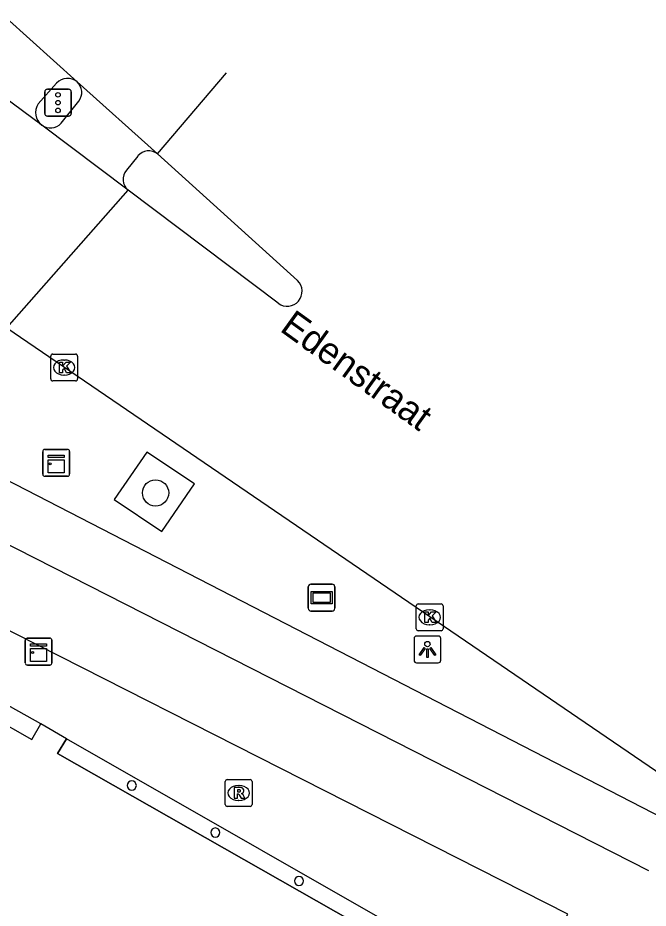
# Model space of a CAD drawing. Extents: x 160356 to 161355, y 381727 to 382845.
# Drawn here: x 160942.52 to 160966.05, y 382808.95 to 382842.17 of the extents above; entities that cross this region are included whole.
import ezdxf

# ---------------------------------------------------------------- set-up
doc = ezdxf.new("R2010")
doc.units = 0
for name, color, linetype in [('IMGEO_Berm_gesloten', 7, 'Continuous'), ('IMGEO_Boom', 7, 'Continuous'), ('IMGEO_Fietspad_gesloten', 7, 'Continuous'), ('IMGEO_Kast', 7, 'Continuous'), ('IMGEO_Kolk', 7, 'Continuous'), ('IMGEO_Lichtpunt', 7, 'Continuous'), ('IMGEO_Openbare_ruimte_label', 7, 'Continuous'), ('IMGEO_Pand', 7, 'Continuous'), ('IMGEO_Pand_overbouw', 7, 'Continuous'), ('IMGEO_Reclamebord', 7, 'Continuous'), ('IMGEO_Rijbaan_lokaal_gesloten', 7, 'Continuous'), ('IMGEO_Rioolput', 7, 'Continuous'), ('IMGEO_Verkeersregelinstallatiepaal', 7, 'Continuous'), ('IMGEO_Voetpad_gesloten', 7, 'Continuous'), ('IMGEO_Voetpad_open', 7, 'Continuous')]:
    doc.layers.add(name, color=color, linetype=linetype)

msp = doc.modelspace()

# ---------------------------------------------------------------- linework, layer by layer
at = {"layer": 'IMGEO_Berm_gesloten'}
msp.add_lwpolyline([(160949.121, 382824.777), (160947.342, 382825.967), (160946.117, 382824.199), (160947.892, 382823.004), (160949.121, 382824.777)], dxfattribs=at)
at = {"layer": 'IMGEO_Boom'}
msp.add_circle((160947.664, 382824.443), 0.489, dxfattribs=at)
at = {"layer": 'IMGEO_Fietspad_gesloten'}
for points in [[(160943.971, 382839.73), (160943.286, 382838.952)], [(160938.789, 382826.639), (160967.021, 382812.105)], [(160936.421, 382825.439), (160966.056, 382810.361)]]:
    msp.add_lwpolyline(points, dxfattribs=at)
for centre, radius, start, end in [((160944.375, 382839.364), 0.545, 48.6622, 137.7806), ((160943.77, 382838.625), 0.584, 145.9117, 232.3537)]:
    msp.add_arc(centre, radius, start, end, dxfattribs=at)
at = {"layer": 'IMGEO_Kast'}
for p, q in [((160943.454, 382825.14), (160943.454, 382825.981)), ((160943.454, 382825.981), (160943.454, 382825.14)), ((160943.529, 382826.065), (160944.37, 382826.065)), ((160944.37, 382826.065), (160943.529, 382826.065)), ((160944.454, 382825.99), (160944.454, 382825.149)), ((160944.454, 382825.149), (160944.454, 382825.99)), ((160944.379, 382825.065), (160943.538, 382825.065)), ((160943.538, 382825.065), (160944.379, 382825.065)), ((160942.796, 382818.099), (160942.796, 382818.94)), ((160942.796, 382818.94), (160942.796, 382818.099)), ((160942.871, 382819.024), (160943.712, 382819.024)), ((160943.712, 382819.024), (160942.871, 382819.024)), ((160943.796, 382818.949), (160943.796, 382818.108)), ((160943.796, 382818.108), (160943.796, 382818.949)), ((160943.721, 382818.024), (160942.88, 382818.024)), ((160942.88, 382818.024), (160943.721, 382818.024))]:
    msp.add_line(p, q, dxfattribs=at)
for points in [[(160943.649, 382825.855), (160944.249, 382825.855), (160944.249, 382825.77), (160943.649, 382825.77), (160943.649, 382825.855)], [(160943.649, 382825.68), (160944.249, 382825.68), (160944.249, 382825.191), (160943.649, 382825.191), (160943.649, 382825.68)], [(160942.991, 382818.814), (160943.591, 382818.814), (160943.591, 382818.729), (160942.991, 382818.729), (160942.991, 382818.814)], [(160942.991, 382818.639), (160943.591, 382818.639), (160943.591, 382818.15), (160942.991, 382818.15), (160942.991, 382818.639)]]:
    msp.add_lwpolyline(points, dxfattribs=at)
for centre in [(160943.733, 382825.529), (160943.075, 382818.488)]:
    msp.add_circle(centre, 0.0377, dxfattribs=at)
for centre, start, end in [((160943.532, 382825.987), 92.4484, 184.2845), ((160943.532, 382825.987), 92.4484, 184.2845), ((160944.376, 382825.987), 2.4484, 94.2845), ((160944.376, 382825.987), 2.4484, 94.2845), ((160943.532, 382825.143), 182.4484, 274.2845), ((160943.532, 382825.143), 182.4484, 274.2845), ((160944.376, 382825.143), 272.4484, 4.2845), ((160944.376, 382825.143), 272.4484, 4.2845), ((160942.874, 382818.946), 92.4484, 184.2845), ((160942.874, 382818.946), 92.4484, 184.2845), ((160943.718, 382818.946), 2.4484, 94.2845), ((160943.718, 382818.946), 2.4484, 94.2845), ((160942.874, 382818.102), 182.4484, 274.2845), ((160942.874, 382818.102), 182.4484, 274.2845), ((160943.718, 382818.102), 272.4484, 4.2845), ((160943.718, 382818.102), 272.4484, 4.2845)]:
    msp.add_arc(centre, 0.0779, start, end, dxfattribs=at)
at = {"layer": 'IMGEO_Kolk'}
for p, q in [((160943.751, 382828.695), (160943.751, 382829.547)), ((160943.826, 382829.621), (160944.678, 382829.621)), ((160944.752, 382829.547), (160944.752, 382828.695)), ((160944.239, 382829.401), (160944.264, 382829.401)), ((160944.262, 382828.841), (160944.237, 382828.841)), ((160944.678, 382828.621), (160943.826, 382828.621)), ((160957.393, 382819.378), (160957.393, 382820.23)), ((160957.468, 382820.304), (160958.32, 382820.304)), ((160958.394, 382820.23), (160958.394, 382819.378)), ((160957.881, 382820.084), (160957.906, 382820.084)), ((160957.904, 382819.524), (160957.879, 382819.524)), ((160958.32, 382819.304), (160957.468, 382819.304))]:
    msp.add_line(p, q, dxfattribs=at)
for points in [[(160943.751, 382828.695), (160943.751, 382829.547)], [(160943.826, 382829.621), (160944.678, 382829.621)], [(160944.752, 382829.547), (160944.752, 382828.695)], [(160944.072, 382829.321), (160944.195, 382829.321), (160944.195, 382829.17), (160944.325, 382829.321), (160944.489, 382829.321), (160944.343, 382829.17), (160944.496, 382828.921), (160944.344, 382828.921), (160944.259, 382829.085), (160944.195, 382829.018), (160944.195, 382828.921), (160944.072, 382828.921), (160944.072, 382829.321)], [(160944.678, 382828.621), (160943.826, 382828.621)], [(160957.393, 382819.378), (160957.393, 382820.23)], [(160957.468, 382820.304), (160958.32, 382820.304)], [(160958.394, 382820.23), (160958.394, 382819.378)], [(160957.714, 382820.004), (160957.837, 382820.004), (160957.837, 382819.853), (160957.967, 382820.004), (160958.131, 382820.004), (160957.985, 382819.853), (160958.138, 382819.604), (160957.986, 382819.604), (160957.901, 382819.768), (160957.837, 382819.701), (160957.837, 382819.604), (160957.714, 382819.604), (160957.714, 382820.004)], [(160958.32, 382819.304), (160957.468, 382819.304)]]:
    msp.add_lwpolyline(points, dxfattribs=at)
for centre, start, end in [((160943.828, 382829.545), 91.552, 178.448), ((160943.828, 382829.545), 91.552, 178.448), ((160944.676, 382829.545), 1.552, 88.448), ((160944.676, 382829.545), 1.552, 88.448), ((160943.828, 382828.697), 181.552, 268.448), ((160943.828, 382828.697), 181.552, 268.448), ((160944.676, 382828.697), 271.552, 358.448), ((160944.676, 382828.697), 271.552, 358.448), ((160957.47, 382820.228), 91.552, 178.448), ((160957.47, 382820.228), 91.552, 178.448), ((160958.318, 382820.228), 1.552, 88.448), ((160958.318, 382820.228), 1.552, 88.448), ((160957.47, 382819.38), 181.552, 268.448), ((160957.47, 382819.38), 181.552, 268.448), ((160958.318, 382819.38), 271.552, 358.448), ((160958.318, 382819.38), 271.552, 358.448)]:
    msp.add_arc(centre, 0.0765, start, end, dxfattribs=at)
for centre, major_axis, ratio, start_param, end_param in [((160944.238, 382829.121), (-0.387, 0.002), 0.722429, 4.712389, 7.853982), ((160944.263, 382829.121), (-0.39, 0.002), 0.717154, 1.570796, 4.712389), ((160957.88, 382819.804), (-0.387, 0.002), 0.722429, 4.712389, 7.853982), ((160957.905, 382819.804), (-0.39, 0.002), 0.717154, 1.570796, 4.712389)]:
    msp.add_ellipse(centre, major_axis=major_axis, ratio=ratio, start_param=start_param, end_param=end_param, dxfattribs=at)
at = {"layer": 'IMGEO_Lichtpunt'}
for p, q in [((160957.31, 382819.008), (160957.31, 382818.201)), ((160957.31, 382819.008), (160957.31, 382818.201)), ((160958.212, 382819.103), (160957.404, 382819.103)), ((160958.212, 382819.103), (160957.404, 382819.103)), ((160958.306, 382818.201), (160958.306, 382819.008)), ((160958.306, 382818.201), (160958.306, 382819.008)), ((160957.404, 382818.107), (160958.212, 382818.107)), ((160957.404, 382818.107), (160958.212, 382818.107))]:
    msp.add_line(p, q, dxfattribs=at)
for points in [[(160957.684, 382818.672), (160957.723, 382818.644), (160957.535, 382818.382), (160957.497, 382818.409), (160957.684, 382818.672)], [(160957.786, 382818.624), (160957.833, 382818.624), (160957.833, 382818.302), (160957.786, 382818.302), (160957.786, 382818.624)], [(160957.896, 382818.644), (160957.934, 382818.671), (160958.121, 382818.409), (160958.082, 382818.381), (160957.896, 382818.644)]]:
    msp.add_lwpolyline(points, dxfattribs=at)
msp.add_circle((160957.809, 382818.806), 0.0994, dxfattribs=at)
for centre, start, end in [((160957.404, 382819.008), 90, 180), ((160957.404, 382819.008), 90, 180), ((160958.212, 382819.008), 0, 90), ((160958.212, 382819.008), 0, 90), ((160957.404, 382818.201), 180, 270), ((160957.404, 382818.201), 180, 270), ((160958.212, 382818.201), 270, 0), ((160958.212, 382818.201), 270, 360)]:
    msp.add_arc(centre, 0.0946, start, end, dxfattribs=at)
at = {"layer": 'IMGEO_Pand'}
for points in [[(160925.082, 382812.582), (160925.573, 382812.142), (160927.828, 382814.848), (160928.004, 382814.7), (160929.952, 382813.056), (160931.802, 382815.181), (160936.105, 382815.992), (160938.563, 382814.568), (160939.862, 382816.794), (160939.977, 382816.992), (160943.047, 382815.25), (160943.376, 382815.827)], [(160961.337, 382805.55), (160958.827, 382806.988), (160958.549, 382806.459), (160944.008, 382814.724), (160944.344, 382815.274), (160943.376, 382815.827)]]:
    msp.add_lwpolyline(points, dxfattribs=at)
for centre, start, end in [((160946.776, 382813.529), 360, 180), ((160946.776, 382813.529), 180, 0), ((160949.891, 382811.774), 360, 180), ((160949.891, 382811.774), 180, 0), ((160953.013, 382809.97), 360, 180), ((160953.013, 382809.97), 180, 0)]:
    msp.add_arc(centre, 0.17, start, end, dxfattribs=at)
at = {"layer": 'IMGEO_Pand_overbouw'}
msp.add_lwpolyline([(160944.008, 382814.724), (160958.549, 382806.459), (160958.827, 382806.988), (160944.344, 382815.274)], close=True, dxfattribs=at)
at = {"layer": 'IMGEO_Reclamebord'}
for p, q in [((160953.363, 382820.138), (160953.363, 382820.938)), ((160953.363, 382820.938), (160953.363, 382820.138)), ((160953.463, 382821.038), (160954.253, 382821.038)), ((160954.253, 382821.038), (160953.463, 382821.038)), ((160954.353, 382820.938), (160954.353, 382820.138)), ((160954.353, 382820.138), (160954.353, 382820.938)), ((160954.253, 382820.038), (160953.463, 382820.038)), ((160953.463, 382820.038), (160954.253, 382820.038))]:
    msp.add_line(p, q, dxfattribs=at)
for points in [[(160953.464, 382820.77), (160954.252, 382820.77), (160954.252, 382820.306), (160953.464, 382820.306), (160953.464, 382820.77)], [(160953.529, 382820.705), (160953.529, 382820.371), (160954.187, 382820.371), (160954.187, 382820.705), (160953.529, 382820.705)]]:
    msp.add_lwpolyline(points, dxfattribs=at)
for centre, start, end in [((160953.463, 382820.938), 90, 180), ((160953.463, 382820.938), 90, 180), ((160954.253, 382820.938), 0, 90), ((160954.253, 382820.938), 360, 90), ((160953.463, 382820.138), 180, 270), ((160953.463, 382820.138), 180, 270), ((160954.253, 382820.138), 270, 0), ((160954.253, 382820.138), 270, 0)]:
    msp.add_arc(centre, 0.1, start, end, dxfattribs=at)
at = {"layer": 'IMGEO_Rijbaan_lokaal_gesloten'}
for points in [[(160942.082, 382842.166), (160944.735, 382839.773)], [(160943.413, 382838.162), (160940.521, 382840.303)], [(160947.734, 382837.087), (160950.316, 382840.118)], [(160944.735, 382839.773), (160947.734, 382837.087)], [(160946.642, 382835.74), (160943.413, 382838.162)], [(160947.734, 382837.087), (160952.966, 382832.362)], [(160942.11, 382830.597), (160946.642, 382835.74)], [(160952.24, 382831.517), (160946.642, 382835.74)], [(160942.11, 382830.597), (160972.386, 382809.944), (160988.091, 382799.594)]]:
    msp.add_lwpolyline(points, dxfattribs=at)
msp.add_arc((160952.573, 382831.965), 0.558, 233.3309, 45.3326, dxfattribs=at)
at = {"layer": 'IMGEO_Rioolput'}
for p, q in [((160950.264, 382812.825), (160950.264, 382813.677)), ((160950.339, 382813.751), (160951.191, 382813.751)), ((160950.752, 382813.531), (160950.777, 382813.531)), ((160951.265, 382813.677), (160951.265, 382812.825)), ((160950.775, 382812.971), (160950.75, 382812.971)), ((160951.191, 382812.751), (160950.339, 382812.751))]:
    msp.add_line(p, q, dxfattribs=at)
for points in [[(160950.264, 382812.825), (160950.264, 382813.677)], [(160950.339, 382813.751), (160951.191, 382813.751)], [(160951.265, 382813.677), (160951.265, 382812.825)], [(160950.853, 382813.449), (160950.601, 382813.451), (160950.601, 382813.051)], [(160950.601, 382813.051), (160950.725, 382813.051), (160950.725, 382813.213), (160950.736, 382813.213)], [(160950.779, 382813.37), (160950.725, 382813.37), (160950.725, 382813.289)], [(160950.725, 382813.289), (160950.777, 382813.289)], [(160950.783, 382813.184), (160950.854, 382813.051), (160950.994, 382813.051), (160950.929, 382813.177)], [(160951.191, 382812.751), (160950.339, 382812.751)]]:
    msp.add_lwpolyline(points, dxfattribs=at)
for centre, radius, start, end in [((160950.341, 382813.675), 0.0765, 91.552, 178.448), ((160950.341, 382813.675), 0.0765, 91.552, 178.448), ((160951.189, 382813.675), 0.0765, 1.552, 88.448), ((160951.189, 382813.675), 0.0765, 1.552, 88.448), ((160950.735, 382813.16), 0.0533, 26.0293, 88.6989), ((160950.761, 382813.478), 0.19, 274.7715, 282.9687), ((160950.785, 382813.274), 0.0964, 77.0061, 93.1865), ((160950.799, 382813.331), 0.0378, 276.6634, 79.6772), ((160950.852, 382813.339), 0.109, 350.3612, 89.416), ((160950.85, 382813.339), 0.112, 277.5842, 350.9817), ((160950.834, 382813.124), 0.108, 29.5134, 73.7905), ((160950.341, 382812.827), 0.0765, 181.552, 268.448), ((160950.341, 382812.827), 0.0765, 181.552, 268.448), ((160951.189, 382812.827), 0.0765, 271.552, 358.448), ((160951.189, 382812.827), 0.0765, 271.552, 358.448)]:
    msp.add_arc(centre, radius, start, end, dxfattribs=at)
for centre, major_axis, ratio, start_param, end_param in [((160950.751, 382813.251), (-0.387, 0.002), 0.722429, 4.712389, 7.853982), ((160950.776, 382813.251), (-0.39, 0.002), 0.717154, 1.570796, 4.712389)]:
    msp.add_ellipse(centre, major_axis=major_axis, ratio=ratio, start_param=start_param, end_param=end_param, dxfattribs=at)
at = {"layer": 'IMGEO_Verkeersregelinstallatiepaal'}
for p, q in [((160943.528, 382838.601), (160943.528, 382839.401)), ((160943.528, 382839.401), (160943.528, 382838.601)), ((160943.628, 382839.501), (160944.418, 382839.501)), ((160944.418, 382839.501), (160943.628, 382839.501)), ((160944.518, 382839.401), (160944.518, 382838.601)), ((160944.518, 382838.601), (160944.518, 382839.401)), ((160944.418, 382838.501), (160943.628, 382838.501)), ((160943.628, 382838.501), (160944.418, 382838.501))]:
    msp.add_line(p, q, dxfattribs=at)
for centre in [(160944.023, 382839.291), (160944.023, 382839.001), (160944.023, 382838.711)]:
    msp.add_circle(centre, 0.085, dxfattribs=at)
for centre, start, end in [((160943.628, 382839.401), 90, 180), ((160943.628, 382839.401), 90, 180), ((160944.418, 382839.401), 0, 90), ((160944.418, 382839.401), 360, 90), ((160943.628, 382838.601), 180, 270), ((160943.628, 382838.601), 180, 270), ((160944.418, 382838.601), 270, 0), ((160944.418, 382838.601), 270, 0)]:
    msp.add_arc(centre, 0.1, start, end, dxfattribs=at)
at = {"layer": 'IMGEO_Voetpad_gesloten'}
for points in [[(160944.136, 382838.231), (160944.803, 382839.058)], [(160947.003, 382837.011), (160946.573, 382836.486)]]:
    msp.add_lwpolyline(points, dxfattribs=at)
for centre, radius, start, end in [((160944.371, 382839.378), 0.537, 323.485, 47.3806), ((160943.735, 382838.615), 0.556, 234.6438, 316.2593), ((160947.406, 382836.689), 0.516, 50.5179, 141.3533), ((160946.977, 382836.147), 0.527, 140.032, 230.5368)]:
    msp.add_arc(centre, radius, start, end, dxfattribs=at)
at = {"layer": 'IMGEO_Voetpad_open'}
for points in [[(160961.337, 382805.55), (160963.053, 382808.729), (160932.549, 382824.2)], [(160943.376, 382815.827), (160932.934, 382821.67)]]:
    msp.add_lwpolyline(points, dxfattribs=at)

# ---------------------------------------------------------------- texts
at = {"layer": 'IMGEO_Openbare_ruimte_label'}
msp.add_text('Edenstraat', height=1, rotation=324.1959, dxfattribs=at).set_placement((160952.263, 382830.508))

doc.saveas('drawing.dxf')
